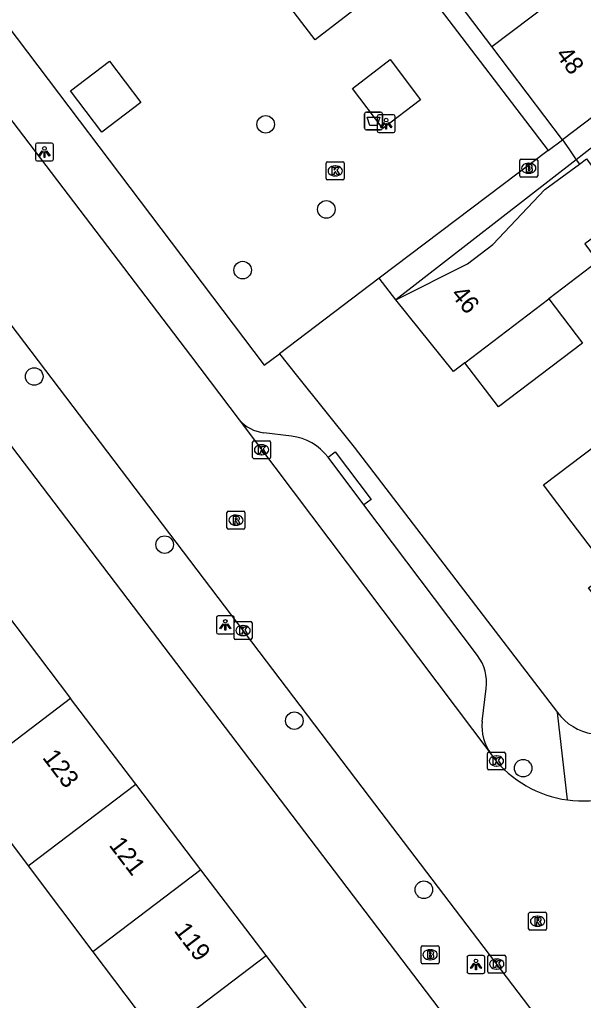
# Model space of a CAD drawing. Extents: x 160037 to 160839, y 385326 to 386441.
# Drawn here: x 160371.4 to 160402.9, y 385838.7 to 385893.4 of the extents above; entities that cross this region are included whole.
import ezdxf

# ---------------------------------------------------------------- set-up
doc = ezdxf.new("R2010")
doc.units = 0
for name, color, linetype in [('IMGEO_Afvalbak', 7, 'Continuous'), ('IMGEO_Boom', 7, 'Continuous'), ('IMGEO_Brandkraan', 7, 'Continuous'), ('IMGEO_Kolk', 7, 'Continuous'), ('IMGEO_Lichtpunt', 7, 'Continuous'), ('IMGEO_Pand', 7, 'Continuous'), ('IMGEO_Pand_nummerreeks', 7, 'Continuous'), ('IMGEO_Rijbaan_lokaal_open', 7, 'Continuous'), ('IMGEO_Rioolput', 7, 'Continuous'), ('IMGEO_Voetpad_open', 7, 'Continuous')]:
    doc.layers.add(name, color=color, linetype=linetype)

msp = doc.modelspace()

# ---------------------------------------------------------------- linework, layer by layer
at = {"layer": 'IMGEO_Afvalbak'}
for p, q in [((160390.661, 385887.316), (160390.661, 385888.116)), ((160390.661, 385888.116), (160390.661, 385887.316)), ((160390.761, 385888.216), (160391.551, 385888.216)), ((160391.551, 385888.216), (160390.761, 385888.216)), ((160391.651, 385888.116), (160391.651, 385887.316)), ((160391.651, 385887.316), (160391.651, 385888.116)), ((160391.551, 385887.216), (160390.761, 385887.216)), ((160390.761, 385887.216), (160391.551, 385887.216))]:
    msp.add_line(p, q, dxfattribs=at)
msp.add_lwpolyline([(160390.804, 385887.93), (160391.508, 385887.93), (160391.359, 385887.46), (160390.953, 385887.46), (160390.804, 385887.93)], dxfattribs=at)
for centre, start, end in [((160390.761, 385888.116), 90, 180), ((160390.761, 385888.116), 90, 180), ((160391.551, 385888.116), 0, 90), ((160391.551, 385888.116), 360, 90), ((160390.761, 385887.316), 180, 270), ((160390.761, 385887.316), 180, 270), ((160391.551, 385887.316), 270, 0), ((160391.551, 385887.316), 270, 0)]:
    msp.add_arc(centre, 0.1, start, end, dxfattribs=at)
at = {"layer": 'IMGEO_Boom'}
for centre in [(160385.148, 385887.529), (160388.528, 385882.788), (160383.866, 385879.406), (160372.248, 385873.478), (160379.517, 385864.108), (160386.746, 385854.294), (160399.495, 385851.646), (160393.964, 385844.874)]:
    msp.add_circle(centre, 0.489, dxfattribs=at)
at = {"layer": 'IMGEO_Brandkraan'}
for p, q in [((160399.308, 385884.658), (160399.308, 385885.51)), ((160399.383, 385885.584), (160400.235, 385885.584)), ((160399.796, 385885.364), (160399.821, 385885.364)), ((160400.309, 385885.51), (160400.309, 385884.658)), ((160399.819, 385884.804), (160399.794, 385884.804)), ((160400.235, 385884.584), (160399.383, 385884.584)), ((160393.811, 385840.826), (160393.811, 385841.678)), ((160393.886, 385841.752), (160394.738, 385841.752)), ((160394.299, 385841.532), (160394.324, 385841.532)), ((160394.812, 385841.678), (160394.812, 385840.826)), ((160394.322, 385840.972), (160394.297, 385840.972)), ((160394.738, 385840.752), (160393.886, 385840.752))]:
    msp.add_line(p, q, dxfattribs=at)
for points in [[(160399.308, 385884.658), (160399.308, 385885.51)], [(160399.383, 385885.584), (160400.235, 385885.584)], [(160399.656, 385885.284), (160399.656, 385884.884), (160399.869, 385884.884)], [(160399.887, 385885.284), (160399.656, 385885.284)], [(160399.835, 385885.203), (160399.781, 385885.203), (160399.781, 385885.127)], [(160400.309, 385885.51), (160400.309, 385884.658)], [(160399.781, 385885.127), (160399.834, 385885.127)], [(160399.843, 385885.051), (160399.781, 385885.051), (160399.781, 385884.97)], [(160399.781, 385884.97), (160399.843, 385884.97)], [(160400.235, 385884.584), (160399.383, 385884.584)], [(160393.811, 385840.826), (160393.811, 385841.678)], [(160393.886, 385841.752), (160394.738, 385841.752)], [(160394.159, 385841.452), (160394.159, 385841.052), (160394.372, 385841.052)], [(160394.39, 385841.452), (160394.159, 385841.452)], [(160394.812, 385841.678), (160394.812, 385840.826)], [(160394.338, 385841.371), (160394.284, 385841.371), (160394.284, 385841.295)], [(160394.284, 385841.295), (160394.337, 385841.295)], [(160394.346, 385841.219), (160394.284, 385841.219), (160394.284, 385841.138)], [(160394.284, 385841.138), (160394.346, 385841.138)], [(160394.738, 385840.752), (160393.886, 385840.752)]]:
    msp.add_lwpolyline(points, dxfattribs=at)
for centre, radius, start, end in [((160399.385, 385885.508), 0.0765, 91.552, 178.448), ((160399.385, 385885.508), 0.0765, 91.552, 178.448), ((160399.836, 385885.165), 0.0379, 267.8285, 90.9355), ((160399.891, 385885.139), 0.145, 59.4692, 91.5367), ((160399.916, 385885.186), 0.0922, 285.5137, 58.1501), ((160400.233, 385885.508), 0.0765, 1.552, 88.448), ((160400.233, 385885.508), 0.0765, 1.552, 88.448), ((160399.385, 385884.66), 0.0765, 181.552, 268.448), ((160399.385, 385884.66), 0.0765, 181.552, 268.448), ((160399.844, 385885.01), 0.0404, 269.8759, 90.5077), ((160399.875, 385885.135), 0.251, 268.6676, 293.5347), ((160399.921, 385884.994), 0.105, 301.3115, 78.989), ((160400.233, 385884.66), 0.0765, 271.552, 358.448), ((160400.233, 385884.66), 0.0765, 271.552, 358.448), ((160393.888, 385841.676), 0.0765, 91.552, 178.448), ((160393.888, 385841.676), 0.0765, 91.552, 178.448), ((160394.394, 385841.307), 0.145, 59.4692, 91.5367), ((160394.419, 385841.354), 0.0922, 285.5137, 58.1501), ((160394.736, 385841.676), 0.0765, 1.552, 88.448), ((160394.736, 385841.676), 0.0765, 1.552, 88.448), ((160394.339, 385841.333), 0.0379, 267.8285, 90.9355), ((160394.347, 385841.178), 0.0404, 269.8759, 90.5077), ((160394.378, 385841.303), 0.251, 268.6676, 293.5347), ((160394.424, 385841.162), 0.105, 301.3115, 78.989), ((160393.888, 385840.828), 0.0765, 181.552, 268.448), ((160393.888, 385840.828), 0.0765, 181.552, 268.448), ((160394.736, 385840.828), 0.0765, 271.552, 358.448), ((160394.736, 385840.828), 0.0765, 271.552, 358.448)]:
    msp.add_arc(centre, radius, start, end, dxfattribs=at)
for centre, major_axis, ratio, start_param, end_param in [((160399.795, 385885.084), (-0.387, 0.002), 0.722429, 4.712389, 7.853982), ((160399.82, 385885.084), (-0.39, 0.002), 0.717154, 1.570796, 4.712389), ((160394.298, 385841.252), (-0.387, 0.002), 0.722429, 4.712389, 7.853982), ((160394.323, 385841.252), (-0.39, 0.002), 0.717154, 1.570796, 4.712389)]:
    msp.add_ellipse(centre, major_axis=major_axis, ratio=ratio, start_param=start_param, end_param=end_param, dxfattribs=at)
at = {"layer": 'IMGEO_Kolk'}
for p, q in [((160388.523, 385884.509), (160388.523, 385885.361)), ((160388.598, 385885.435), (160389.45, 385885.435)), ((160389.011, 385885.215), (160389.036, 385885.215)), ((160389.524, 385885.361), (160389.524, 385884.509)), ((160389.034, 385884.655), (160389.009, 385884.655)), ((160389.45, 385884.435), (160388.598, 385884.435)), ((160384.494, 385869.894), (160385.346, 385869.894)), ((160384.419, 385868.968), (160384.419, 385869.82)), ((160384.907, 385869.674), (160384.932, 385869.674)), ((160385.42, 385869.82), (160385.42, 385868.968)), ((160385.346, 385868.894), (160384.494, 385868.894)), ((160384.93, 385869.114), (160384.905, 385869.114)), ((160383.385, 385858.893), (160383.385, 385859.745)), ((160383.46, 385859.819), (160384.312, 385859.819)), ((160383.873, 385859.599), (160383.898, 385859.599)), ((160384.386, 385859.745), (160384.386, 385858.893)), ((160383.896, 385859.039), (160383.871, 385859.039)), ((160384.312, 385858.819), (160383.46, 385858.819)), ((160397.504, 385851.623), (160397.504, 385852.475)), ((160397.579, 385852.549), (160398.431, 385852.549)), ((160398.505, 385852.475), (160398.505, 385851.623)), ((160397.992, 385852.329), (160398.017, 385852.329)), ((160398.431, 385851.549), (160397.579, 385851.549)), ((160398.015, 385851.769), (160397.99, 385851.769)), ((160397.524, 385840.306), (160397.524, 385841.158)), ((160397.599, 385841.232), (160398.451, 385841.232)), ((160398.012, 385841.012), (160398.037, 385841.012)), ((160398.525, 385841.158), (160398.525, 385840.306)), ((160398.035, 385840.452), (160398.01, 385840.452)), ((160398.451, 385840.232), (160397.599, 385840.232))]:
    msp.add_line(p, q, dxfattribs=at)
for points in [[(160388.523, 385884.509), (160388.523, 385885.361)], [(160388.598, 385885.435), (160389.45, 385885.435)], [(160389.524, 385885.361), (160389.524, 385884.509)], [(160388.844, 385885.135), (160388.967, 385885.135), (160388.967, 385884.984), (160389.097, 385885.135), (160389.261, 385885.135), (160389.115, 385884.984), (160389.268, 385884.735), (160389.116, 385884.735), (160389.031, 385884.899), (160388.967, 385884.832), (160388.967, 385884.735), (160388.844, 385884.735), (160388.844, 385885.135)], [(160389.45, 385884.435), (160388.598, 385884.435)], [(160384.494, 385869.894), (160385.346, 385869.894)], [(160384.419, 385868.968), (160384.419, 385869.82)], [(160384.74, 385869.594), (160384.863, 385869.594), (160384.863, 385869.443), (160384.993, 385869.594), (160385.157, 385869.594), (160385.011, 385869.443), (160385.164, 385869.194), (160385.012, 385869.194), (160384.927, 385869.358), (160384.863, 385869.291), (160384.863, 385869.194), (160384.74, 385869.194), (160384.74, 385869.594)], [(160385.42, 385869.82), (160385.42, 385868.968)], [(160385.346, 385868.894), (160384.494, 385868.894)], [(160383.385, 385858.893), (160383.385, 385859.745)], [(160383.46, 385859.819), (160384.312, 385859.819)], [(160383.706, 385859.519), (160383.829, 385859.519), (160383.829, 385859.368), (160383.959, 385859.519), (160384.123, 385859.519), (160383.977, 385859.368), (160384.13, 385859.119), (160383.978, 385859.119), (160383.893, 385859.283), (160383.829, 385859.216), (160383.829, 385859.119), (160383.706, 385859.119), (160383.706, 385859.519)], [(160384.386, 385859.745), (160384.386, 385858.893)], [(160384.312, 385858.819), (160383.46, 385858.819)], [(160397.504, 385851.623), (160397.504, 385852.475)], [(160397.579, 385852.549), (160398.431, 385852.549)], [(160398.505, 385852.475), (160398.505, 385851.623)], [(160397.825, 385852.249), (160397.948, 385852.249), (160397.948, 385852.098), (160398.078, 385852.249), (160398.242, 385852.249), (160398.096, 385852.098), (160398.249, 385851.849), (160398.097, 385851.849), (160398.012, 385852.013), (160397.948, 385851.946), (160397.948, 385851.849), (160397.825, 385851.849), (160397.825, 385852.249)], [(160398.431, 385851.549), (160397.579, 385851.549)], [(160397.524, 385840.306), (160397.524, 385841.158)], [(160397.599, 385841.232), (160398.451, 385841.232)], [(160397.845, 385840.932), (160397.968, 385840.932), (160397.968, 385840.781), (160398.098, 385840.932), (160398.262, 385840.932), (160398.116, 385840.781), (160398.269, 385840.532), (160398.117, 385840.532), (160398.032, 385840.696), (160397.968, 385840.629), (160397.968, 385840.532), (160397.845, 385840.532), (160397.845, 385840.932)], [(160398.525, 385841.158), (160398.525, 385840.306)], [(160398.451, 385840.232), (160397.599, 385840.232)]]:
    msp.add_lwpolyline(points, dxfattribs=at)
for centre, start, end in [((160388.6, 385885.359), 91.552, 178.448), ((160388.6, 385885.359), 91.552, 178.448), ((160389.448, 385885.359), 1.552, 88.448), ((160389.448, 385885.359), 1.552, 88.448), ((160388.6, 385884.511), 181.552, 268.448), ((160388.6, 385884.511), 181.552, 268.448), ((160389.448, 385884.511), 271.552, 358.448), ((160389.448, 385884.511), 271.552, 358.448), ((160384.496, 385869.818), 91.552, 178.448), ((160384.496, 385869.818), 91.552, 178.448), ((160385.344, 385869.818), 1.552, 88.448), ((160385.344, 385869.818), 1.552, 88.448), ((160384.496, 385868.97), 181.552, 268.448), ((160384.496, 385868.97), 181.552, 268.448), ((160385.344, 385868.97), 271.552, 358.448), ((160385.344, 385868.97), 271.552, 358.448), ((160383.462, 385859.743), 91.552, 178.448), ((160383.462, 385859.743), 91.552, 178.448), ((160384.31, 385859.743), 1.552, 88.448), ((160384.31, 385859.743), 1.552, 88.448), ((160383.462, 385858.895), 181.552, 268.448), ((160383.462, 385858.895), 181.552, 268.448), ((160384.31, 385858.895), 271.552, 358.448), ((160384.31, 385858.895), 271.552, 358.448), ((160397.581, 385852.473), 91.552, 178.448), ((160397.581, 385852.473), 91.552, 178.448), ((160398.429, 385852.473), 1.552, 88.448), ((160398.429, 385852.473), 1.552, 88.448), ((160397.581, 385851.625), 181.552, 268.448), ((160397.581, 385851.625), 181.552, 268.448), ((160398.429, 385851.625), 271.552, 358.448), ((160398.429, 385851.625), 271.552, 358.448), ((160397.601, 385841.156), 91.552, 178.448), ((160397.601, 385841.156), 91.552, 178.448), ((160398.449, 385841.156), 1.552, 88.448), ((160398.449, 385841.156), 1.552, 88.448), ((160397.601, 385840.308), 181.552, 268.448), ((160397.601, 385840.308), 181.552, 268.448), ((160398.449, 385840.308), 271.552, 358.448), ((160398.449, 385840.308), 271.552, 358.448)]:
    msp.add_arc(centre, 0.0765, start, end, dxfattribs=at)
for centre, major_axis, ratio, start_param, end_param in [((160389.01, 385884.935), (-0.387, 0.002), 0.722429, 4.712389, 7.853982), ((160389.035, 385884.935), (-0.39, 0.002), 0.717154, 1.570796, 4.712389), ((160384.906, 385869.394), (-0.387, 0.002), 0.722429, 4.712389, 7.853982), ((160384.931, 385869.394), (-0.39, 0.002), 0.717154, 1.570796, 4.712389), ((160383.872, 385859.319), (-0.387, 0.002), 0.722429, 4.712389, 7.853982), ((160383.897, 385859.319), (-0.39, 0.002), 0.717154, 1.570796, 4.712389), ((160397.991, 385852.049), (-0.387, 0.002), 0.722429, 4.712389, 7.853982), ((160398.016, 385852.049), (-0.39, 0.002), 0.717154, 1.570796, 4.712389), ((160398.011, 385840.732), (-0.387, 0.002), 0.722429, 4.712389, 7.853982), ((160398.036, 385840.732), (-0.39, 0.002), 0.717154, 1.570796, 4.712389)]:
    msp.add_ellipse(centre, major_axis=major_axis, ratio=ratio, start_param=start_param, end_param=end_param, dxfattribs=at)
at = {"layer": 'IMGEO_Lichtpunt'}
for p, q in [((160391.366, 385887.967), (160391.366, 385887.16)), ((160391.366, 385887.967), (160391.366, 385887.16)), ((160392.268, 385888.062), (160391.46, 385888.062)), ((160392.268, 385888.062), (160391.46, 385888.062)), ((160392.362, 385887.16), (160392.362, 385887.967)), ((160392.362, 385887.16), (160392.362, 385887.967)), ((160391.46, 385887.066), (160392.268, 385887.066)), ((160391.46, 385887.066), (160392.268, 385887.066)), ((160372.317, 385886.389), (160372.317, 385885.582)), ((160372.317, 385886.389), (160372.317, 385885.582)), ((160373.219, 385886.484), (160372.411, 385886.484)), ((160373.219, 385886.484), (160372.411, 385886.484)), ((160373.313, 385885.582), (160373.313, 385886.389)), ((160373.313, 385885.582), (160373.313, 385886.389)), ((160372.411, 385885.488), (160373.219, 385885.488)), ((160372.411, 385885.488), (160373.219, 385885.488)), ((160382.402, 385860.037), (160382.402, 385859.23)), ((160382.402, 385860.037), (160382.402, 385859.23)), ((160383.304, 385860.132), (160382.496, 385860.132)), ((160383.304, 385860.132), (160382.496, 385860.132)), ((160383.398, 385859.23), (160383.398, 385860.037)), ((160383.398, 385859.23), (160383.398, 385860.037)), ((160382.496, 385859.136), (160383.304, 385859.136)), ((160382.496, 385859.136), (160383.304, 385859.136)), ((160396.368, 385841.11), (160396.368, 385840.303)), ((160396.368, 385841.11), (160396.368, 385840.303)), ((160397.27, 385841.205), (160396.462, 385841.205)), ((160397.27, 385841.205), (160396.462, 385841.205)), ((160397.364, 385840.303), (160397.364, 385841.11)), ((160397.364, 385840.303), (160397.364, 385841.11)), ((160396.462, 385840.209), (160397.27, 385840.209)), ((160396.462, 385840.209), (160397.27, 385840.209))]:
    msp.add_line(p, q, dxfattribs=at)
for points in [[(160391.74, 385887.631), (160391.779, 385887.603), (160391.591, 385887.341), (160391.553, 385887.368), (160391.74, 385887.631)], [(160391.842, 385887.583), (160391.889, 385887.583), (160391.889, 385887.261), (160391.842, 385887.261), (160391.842, 385887.583)], [(160391.952, 385887.603), (160391.99, 385887.63), (160392.177, 385887.368), (160392.138, 385887.34), (160391.952, 385887.603)], [(160372.691, 385886.053), (160372.73, 385886.025), (160372.542, 385885.763), (160372.504, 385885.79), (160372.691, 385886.053)], [(160372.793, 385886.005), (160372.84, 385886.005), (160372.84, 385885.683), (160372.793, 385885.683), (160372.793, 385886.005)], [(160372.903, 385886.025), (160372.941, 385886.052), (160373.128, 385885.79), (160373.089, 385885.762), (160372.903, 385886.025)], [(160382.776, 385859.701), (160382.815, 385859.673), (160382.627, 385859.411), (160382.589, 385859.438), (160382.776, 385859.701)], [(160382.878, 385859.653), (160382.925, 385859.653), (160382.925, 385859.331), (160382.878, 385859.331), (160382.878, 385859.653)], [(160382.988, 385859.673), (160383.026, 385859.7), (160383.213, 385859.438), (160383.174, 385859.41), (160382.988, 385859.673)], [(160396.742, 385840.774), (160396.781, 385840.746), (160396.593, 385840.484), (160396.555, 385840.511), (160396.742, 385840.774)], [(160396.844, 385840.726), (160396.891, 385840.726), (160396.891, 385840.404), (160396.844, 385840.404), (160396.844, 385840.726)], [(160396.954, 385840.746), (160396.992, 385840.773), (160397.179, 385840.511), (160397.14, 385840.483), (160396.954, 385840.746)]]:
    msp.add_lwpolyline(points, dxfattribs=at)
for centre in [(160391.865, 385887.765), (160372.816, 385886.187), (160382.901, 385859.835), (160396.867, 385840.908)]:
    msp.add_circle(centre, 0.0994, dxfattribs=at)
for centre, start, end in [((160391.46, 385887.967), 90, 180), ((160391.46, 385887.967), 90, 180), ((160392.268, 385887.967), 0, 90), ((160392.268, 385887.967), 0, 90), ((160391.46, 385887.16), 180, 270), ((160391.46, 385887.16), 180, 270), ((160392.268, 385887.16), 270, 0), ((160392.268, 385887.16), 270, 360), ((160372.411, 385886.389), 90, 180), ((160372.411, 385886.389), 90, 180), ((160373.219, 385886.389), 0, 90), ((160373.219, 385886.389), 0, 90), ((160372.411, 385885.582), 180, 270), ((160372.411, 385885.582), 180, 270), ((160373.219, 385885.582), 270, 0), ((160373.219, 385885.582), 270, 360), ((160382.496, 385860.037), 90, 180), ((160382.496, 385860.037), 90, 180), ((160383.304, 385860.037), 0, 90), ((160383.304, 385860.037), 0, 90), ((160382.496, 385859.23), 180, 270), ((160382.496, 385859.23), 180, 270), ((160383.304, 385859.23), 270, 0), ((160383.304, 385859.23), 270, 360), ((160396.462, 385841.11), 90, 180), ((160396.462, 385841.11), 90, 180), ((160397.27, 385841.11), 0, 90), ((160397.27, 385841.11), 0, 90), ((160396.462, 385840.303), 180, 270), ((160396.462, 385840.303), 180, 270), ((160397.27, 385840.303), 270, 0), ((160397.27, 385840.303), 270, 360)]:
    msp.add_arc(centre, 0.0946, start, end, dxfattribs=at)
at = {"layer": 'IMGEO_Pand'}
for points in [[(160397.758, 385891.858), (160405.452, 385897.691)], [(160397.758, 385891.858), (160393.926, 385896.913)], [(160409.39, 385892.496), (160405.681, 385889.685), (160401.696, 385886.664)], [(160401.696, 385886.664), (160397.758, 385891.858)], [(160392.393, 385877.751), (160396.387, 385879.755), (160397.798, 385880.825), (160400.71, 385883.893), (160402.629, 385885.313)], [(160402.629, 385885.313), (160403.019, 385885.601), (160405.251, 385882.583), (160402.942, 385880.875), (160403.668, 385879.893), (160400.925, 385877.803)], [(160396.255, 385874.245), (160395.618, 385873.761), (160392.393, 385877.751)], [(160400.925, 385877.803), (160402.802, 385875.333), (160398.115, 385871.791), (160396.255, 385874.245)], [(160396.255, 385874.245), (160400.925, 385877.803)], [(160411.568, 385863.797), (160406.392, 385859.863), (160405.996, 385860.384), (160404.814, 385859.485), (160403.13, 385861.701), (160404.306, 385862.595), (160402.235, 385865.319), (160400.625, 385867.441), (160405.82, 385871.362)], [(160370.645, 385860.318), (160374.276, 385855.54)], [(160374.276, 385855.54), (160368.302, 385851)], [(160377.906, 385850.763), (160374.276, 385855.54)], [(160368.302, 385851), (160371.912, 385846.208)], [(160371.912, 385846.208), (160377.906, 385850.763)], [(160381.536, 385845.985), (160377.906, 385850.763)], [(160371.912, 385846.208), (160375.522, 385841.415)], [(160381.536, 385845.985), (160375.522, 385841.415)], [(160385.166, 385841.208), (160381.536, 385845.985)], [(160375.522, 385841.415), (160379.131, 385836.622)], [(160379.131, 385836.622), (160385.166, 385841.208)], [(160388.796, 385836.431), (160385.166, 385841.208)]]:
    msp.add_lwpolyline(points, dxfattribs=at)
at = {"layer": 'IMGEO_Rijbaan_lokaal_open'}
for points in [[(160354.228, 385909.797), (160362.982, 385898.266), (160380.955, 385874.652), (160383.666, 385871.067)], [(160427.481, 385801.96), (160410.888, 385823.854), (160400.824, 385837.058), (160390.932, 385850.046), (160369.011, 385878.899)], [(160383.666, 385871.067), (160397.688, 385852.452)], [(160397.688, 385852.452), (160397.825, 385852.27)]]:
    msp.add_lwpolyline(points, dxfattribs=at)
for centre, radius, start, end in [((160402.796, 385856.1), 6.276, 217.61, 262.3588), ((160402.795, 385856.104), 6.279, 262.3776, 307.0912)]:
    msp.add_arc(centre, radius, start, end, dxfattribs=at)
at = {"layer": 'IMGEO_Rioolput'}
for p, q in [((160382.991, 385865.043), (160382.991, 385865.895)), ((160383.066, 385865.969), (160383.918, 385865.969)), ((160383.479, 385865.749), (160383.504, 385865.749)), ((160383.992, 385865.895), (160383.992, 385865.043)), ((160383.918, 385864.969), (160383.066, 385864.969)), ((160383.502, 385865.189), (160383.477, 385865.189)), ((160399.877, 385843.617), (160400.729, 385843.617)), ((160399.802, 385842.691), (160399.802, 385843.543)), ((160400.29, 385843.397), (160400.315, 385843.397)), ((160400.803, 385843.543), (160400.803, 385842.691)), ((160400.729, 385842.617), (160399.877, 385842.617)), ((160400.313, 385842.837), (160400.288, 385842.837))]:
    msp.add_line(p, q, dxfattribs=at)
for points in [[(160382.991, 385865.043), (160382.991, 385865.895)], [(160383.066, 385865.969), (160383.918, 385865.969)], [(160383.58, 385865.667), (160383.328, 385865.669), (160383.328, 385865.269)], [(160383.506, 385865.588), (160383.452, 385865.588), (160383.452, 385865.507)], [(160383.452, 385865.507), (160383.504, 385865.507)], [(160383.992, 385865.895), (160383.992, 385865.043)], [(160383.918, 385864.969), (160383.066, 385864.969)], [(160383.328, 385865.269), (160383.452, 385865.269), (160383.452, 385865.431), (160383.463, 385865.431)], [(160383.51, 385865.402), (160383.581, 385865.269), (160383.721, 385865.269), (160383.656, 385865.395)], [(160399.877, 385843.617), (160400.729, 385843.617)], [(160399.802, 385842.691), (160399.802, 385843.543)], [(160400.391, 385843.315), (160400.139, 385843.317), (160400.139, 385842.917)], [(160400.139, 385842.917), (160400.263, 385842.917), (160400.263, 385843.079), (160400.274, 385843.079)], [(160400.317, 385843.236), (160400.263, 385843.236), (160400.263, 385843.155)], [(160400.263, 385843.155), (160400.315, 385843.155)], [(160400.803, 385843.543), (160400.803, 385842.691)], [(160400.729, 385842.617), (160399.877, 385842.617)], [(160400.321, 385843.05), (160400.392, 385842.917), (160400.532, 385842.917), (160400.467, 385843.043)]]:
    msp.add_lwpolyline(points, dxfattribs=at)
for centre, radius, start, end in [((160383.068, 385865.893), 0.0765, 91.552, 178.448), ((160383.068, 385865.893), 0.0765, 91.552, 178.448), ((160383.488, 385865.696), 0.19, 274.7715, 282.9687), ((160383.512, 385865.492), 0.0964, 77.0061, 93.1865), ((160383.526, 385865.549), 0.0378, 276.6634, 79.6772), ((160383.579, 385865.557), 0.109, 350.3612, 89.416), ((160383.577, 385865.557), 0.112, 277.5842, 350.9817), ((160383.916, 385865.893), 0.0765, 1.552, 88.448), ((160383.916, 385865.893), 0.0765, 1.552, 88.448), ((160383.068, 385865.045), 0.0765, 181.552, 268.448), ((160383.068, 385865.045), 0.0765, 181.552, 268.448), ((160383.462, 385865.378), 0.0533, 26.0293, 88.6989), ((160383.561, 385865.342), 0.108, 29.5134, 73.7905), ((160383.916, 385865.045), 0.0765, 271.552, 358.448), ((160383.916, 385865.045), 0.0765, 271.552, 358.448), ((160399.879, 385843.541), 0.0765, 91.552, 178.448), ((160399.879, 385843.541), 0.0765, 91.552, 178.448), ((160400.727, 385843.541), 0.0765, 1.552, 88.448), ((160400.727, 385843.541), 0.0765, 1.552, 88.448), ((160400.273, 385843.026), 0.0533, 26.0293, 88.6989), ((160400.299, 385843.344), 0.19, 274.7715, 282.9687), ((160400.323, 385843.14), 0.0964, 77.0061, 93.1865), ((160400.337, 385843.197), 0.0378, 276.6634, 79.6772), ((160400.39, 385843.205), 0.109, 350.3612, 89.416), ((160400.388, 385843.205), 0.112, 277.5842, 350.9817), ((160400.372, 385842.99), 0.108, 29.5134, 73.7905), ((160399.879, 385842.693), 0.0765, 181.552, 268.448), ((160399.879, 385842.693), 0.0765, 181.552, 268.448), ((160400.727, 385842.693), 0.0765, 271.552, 358.448), ((160400.727, 385842.693), 0.0765, 271.552, 358.448)]:
    msp.add_arc(centre, radius, start, end, dxfattribs=at)
for centre, major_axis, ratio, start_param, end_param in [((160383.478, 385865.469), (-0.387, 0.002), 0.722429, 4.712389, 7.853982), ((160383.503, 385865.469), (-0.39, 0.002), 0.717154, 1.570796, 4.712389), ((160400.289, 385843.117), (-0.387, 0.002), 0.722429, 4.712389, 7.853982), ((160400.314, 385843.117), (-0.39, 0.002), 0.717154, 1.570796, 4.712389)]:
    msp.add_ellipse(centre, major_axis=major_axis, ratio=ratio, start_param=start_param, end_param=end_param, dxfattribs=at)
at = {"layer": 'IMGEO_Voetpad_open'}
for points in [[(160365.521, 385899.939), (160381.217, 385911.837), (160400.882, 385886.071)], [(160365.521, 385899.939), (160385.064, 385874.105), (160385.912, 385874.747)], [(160386.174, 385894.512), (160388.274, 385896.115), (160390.005, 385893.849), (160387.905, 385892.246), (160386.174, 385894.512)], [(160378.194, 385888.751), (160376.022, 385887.092), (160374.268, 385889.39), (160376.44, 385891.049), (160378.194, 385888.751)], [(160389.977, 385889.53), (160392.077, 385891.134), (160393.78, 385888.902), (160391.68, 385887.298), (160389.977, 385889.53)], [(160400.882, 385886.071), (160401.696, 385886.664)], [(160401.696, 385886.664), (160402.036, 385886.165), (160402.453, 385885.553)], [(160403.64, 385886.473), (160402.453, 385885.553)], [(160400.882, 385886.071), (160391.48, 385878.959)], [(160402.453, 385885.553), (160392.393, 385877.751)], [(160402.453, 385885.553), (160402.629, 385885.313)], [(160391.48, 385878.959), (160385.912, 385874.747)], [(160392.393, 385877.751), (160391.48, 385878.959)], [(160365.182, 385877.181), (160425.684, 385797.636)], [(160385.912, 385874.747), (160386.846, 385873.577), (160390.073, 385869.535), (160401.405, 385854.756)], [(160386.587, 385870.152), (160385.052, 385870.337)], [(160388.622, 385868.979), (160389.02, 385869.281), (160391.023, 385866.623), (160390.625, 385866.321)], [(160390.625, 385866.321), (160388.622, 385868.979)], [(160396.95, 385857.93), (160390.625, 385866.321)], [(160397.213, 385854.249), (160397.441, 385856.098)], [(160401.962, 385849.88), (160401.405, 385854.756)]]:
    msp.add_lwpolyline(points, dxfattribs=at)
for centre, radius, start, end in [((160385.315, 385872.517), 2.195, 221.3223, 263.1266), ((160386.226, 385867.174), 3, 36.9926, 83.0881), ((160394.935, 385856.408), 2.525, 352.9446, 37.0622), ((160403.821, 385856.536), 3.001, 216.376, 306.8656), ((160399.808, 385853.974), 2.609, 173.9405, 215.6721)]:
    msp.add_arc(centre, radius, start, end, dxfattribs=at)

# ---------------------------------------------------------------- texts
at = {"layer": 'IMGEO_Pand_nummerreeks'}
for s, rotation, p in [('48', 307.164, (160401.27, 385891.398)), ('46', 309.15, (160395.428, 385878.035)), ('123', 307.2297, (160372.667, 385852.234)), ('121', 307.2297, (160376.376, 385847.355)), ('119', 307.2297, (160380.002, 385842.582))]:
    msp.add_text(s, height=1, rotation=rotation, dxfattribs=at).set_placement(p)

doc.saveas('drawing.dxf')
